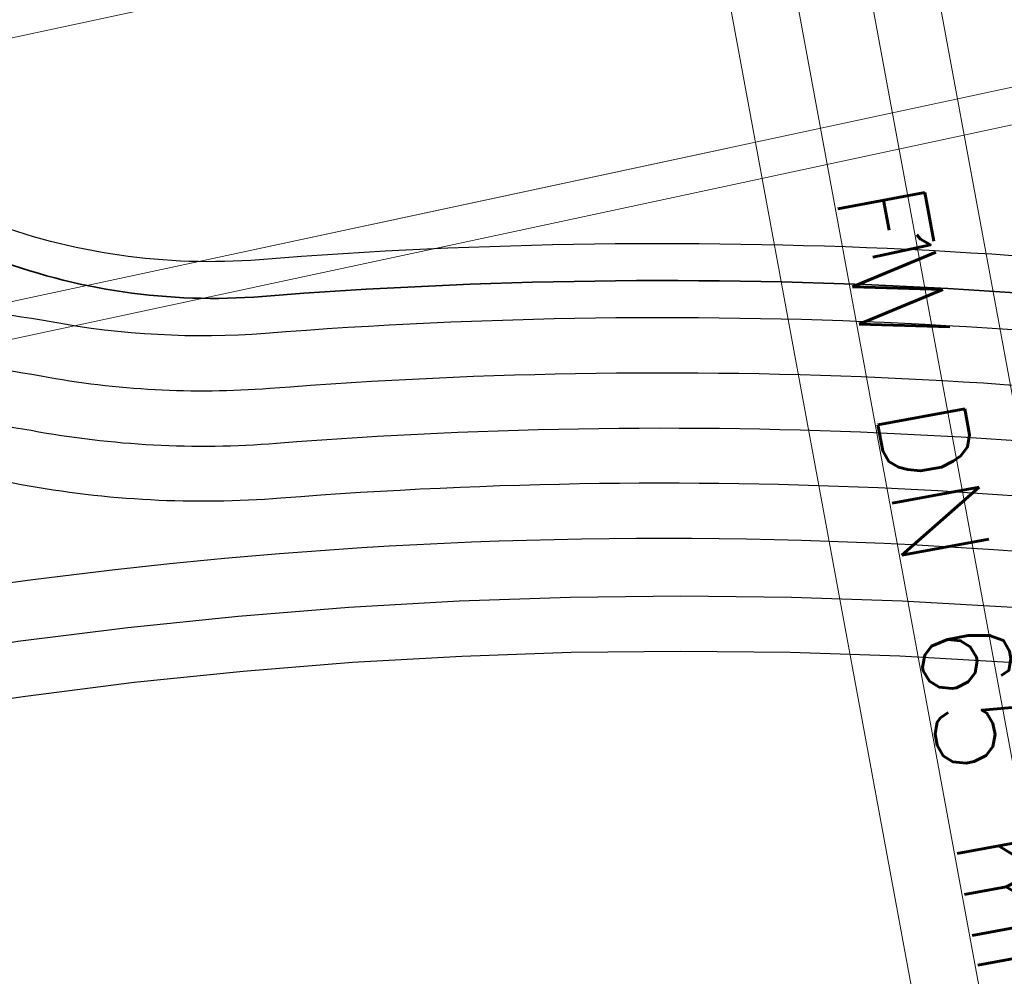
# Model space of a CAD drawing. Header units: metres. Extents: x -502 to 161, y -108 to 174.
# Tile 568 of 656: x -27.37 to -24.7, y -7.15 to -4.55. Entities that reach past the tile are written whole.
import ezdxf

# ---------------------------------------------------------------- set-up
doc = ezdxf.new("R2010")
doc.units = ezdxf.units.M
doc.header["$LTSCALE"] = 0.1
doc.linetypes.add('237', pattern=[93, 75, -18])
doc.linetypes.add('239', pattern=[93, 75, -18])
doc.layers.add('BRI32-005.02-5f05-Koordinierung Schemaplan 4 BA ZOB Teilbereich', color=7, linetype='Continuous')
doc.layers.add('BRI32-005.03-5f06-Koordinierung Schemaplan 4 BA ZOB Teilbereich 2 Ost - Bahnhofsallee 2023-01-21', color=7, linetype='Continuous')
doc.styles.add('Txt', font='txt_____.ttf')

msp = doc.modelspace()

# ---------------------------------------------------------------- linework, layer by layer
at = {"layer": 'BRI32-005.02-5f05-Koordinierung Schemaplan 4 BA ZOB Teilbereich', "color": 7, "linetype": 'Continuous', "lineweight": 18, "transparency": 33554687}
msp.add_line((-22.8761, -15.3232), (-31.1719, 29.5882), dxfattribs=at)
at = {"layer": 'BRI32-005.02-5f05-Koordinierung Schemaplan 4 BA ZOB Teilbereich', "color": 7, "linetype": 'Continuous', "lineweight": 18, "transparency": 33554687, "flags": 128}
for points in [[(-23.3512, -15.8342), (-30.6645, 23.7579), (-31.7834, 29.8154), (-33.4059, 29.5157), (-33.4473, 29.7396), (-33.2703, 29.7723), (-33.2616, 29.7254), (-31.6391, 30.0251)], [(-23.1746, -15.7996), (-30.4875, 23.7906), (-31.6391, 30.0251)], [(-23.0532, -15.3559), (-31.3163, 29.3784), (-32.9388, 29.0787), (-32.9801, 29.3022), (-32.8031, 29.3349), (-32.7945, 29.2884), (-31.1719, 29.5882)]]:
    msp.add_lwpolyline(points, dxfattribs=at)
at = {"layer": 'BRI32-005.02-5f05-Koordinierung Schemaplan 4 BA ZOB Teilbereich', "color": 1, "linetype": 'Continuous', "lineweight": 35, "true_color": 0xff0000, "transparency": 33554687, "flags": 128}
msp.add_lwpolyline([(-49.0413, -9.8571), (-35.9967, -6.7899), (-33.476, -6.3243), (-33.476, -6.3243, 0.055863), (-32.9174, -6.155), (-32.9174, -6.155), (-32.9174, -6.155, -0.055858), (-32.3589, -5.9857), (-32.3589, -5.9857), (-31.4149, -5.8113, 0.044912), (-30.9313, -5.6763, -0.044908), (-30.4478, -5.5412), (-28.1952, -5.1251, -0.138749), (-27.4564, -5.1941, 0.112438), (-26.7123, -5.3026), (-26.7123, -5.3026, -0.06559), (-23.1162, -5.4897)], format="xyb", dxfattribs=at)
at = {"layer": 'BRI32-005.03-5f06-Koordinierung Schemaplan 4 BA ZOB Teilbereich 2 Ost - Bahnhofsallee 2023-01-21', "color": 7, "linetype": 'Continuous', "lineweight": 13, "transparency": 33554687}
for p, q in [((-22.8761, -15.3232), (-31.1719, 29.5882)), ((-51.1165, -9.6835), (-24.212, -3.9189)), ((-51.1165, -9.6835), (-24.212, -3.9189)), ((-50.9698, -10.368), (-24.0653, -4.6033)), ((-50.9698, -10.368), (-24.0653, -4.6033)), ((-50.9916, -10.4749), (-23.9559, -4.6822)), ((-50.9916, -10.4749), (-23.9559, -4.6822))]:
    msp.add_line(p, q, dxfattribs=at)
at = {"layer": 'BRI32-005.03-5f06-Koordinierung Schemaplan 4 BA ZOB Teilbereich 2 Ost - Bahnhofsallee 2023-01-21', "color": 7, "linetype": 'Continuous', "lineweight": 13, "transparency": 33554687, "flags": 128}
for points in [[(-23.3512, -15.8342), (-30.6645, 23.7579), (-31.7834, 29.8154), (-33.4059, 29.5157), (-33.4473, 29.7396), (-33.2703, 29.7723), (-33.2616, 29.7254), (-31.6391, 30.0251)], [(-23.1746, -15.7996), (-30.4875, 23.7906), (-31.6391, 30.0251)], [(-23.0532, -15.3559), (-31.3163, 29.3784), (-32.9388, 29.0787), (-32.9801, 29.3022), (-32.8031, 29.3349), (-32.7945, 29.2884), (-31.1719, 29.5882)]]:
    msp.add_lwpolyline(points, dxfattribs=at)
at = {"layer": 'BRI32-005.03-5f06-Koordinierung Schemaplan 4 BA ZOB Teilbereich 2 Ost - Bahnhofsallee 2023-01-21', "color": 7, "linetype": '239', "lineweight": 13, "transparency": 33554687, "flags": 128}
for points in [[(-31.3315, -6.2625), (-23.9559, -4.6822), (-24.1444, -3.8021), (-51.1802, -9.5949)], [(-50.9698, -10.368), (-24.0653, -4.6033), (-24.212, -3.9189), (-51.1165, -9.6835)]]:
    msp.add_lwpolyline(points, dxfattribs=at)
at = {"layer": 'BRI32-005.03-5f06-Koordinierung Schemaplan 4 BA ZOB Teilbereich 2 Ost - Bahnhofsallee 2023-01-21', "color": 1, "linetype": 'Continuous', "lineweight": 30, "true_color": 0xff0000, "transparency": 33554687, "flags": 128}
for points in [[(-23.098, -5.3914, 0.06559), (-26.7202, -5.2029), (-26.7202, -5.2029, -0.111569), (-27.4694, -5.0949), (-27.4694, -5.0949, 0.137889), (-28.2133, -5.0268), (-30.466, -5.4429), (-30.466, -5.4429, 0.044908), (-30.9495, -5.5779), (-30.9495, -5.5779, -0.044912), (-31.433, -5.713), (-32.377, -5.8874), (-32.377, -5.8874, 0.055858), (-32.9356, -6.0566), (-32.9356, -6.0566, -0.055863), (-33.4941, -6.2259), (-36.0172, -6.692), (-49.0619, -9.7592, -0.035613)], [(-49.0413, -9.8571), (-35.9967, -6.7899), (-33.476, -6.3243), (-33.476, -6.3243, 0.055863), (-32.9174, -6.155), (-32.9174, -6.155), (-32.9174, -6.155, -0.055858), (-32.3589, -5.9857), (-32.3589, -5.9857), (-31.4149, -5.8113, 0.044912), (-30.9313, -5.6763, -0.044908), (-30.4478, -5.5412), (-28.1952, -5.1251, -0.138749), (-27.4564, -5.1941, 0.112438), (-26.7123, -5.3026), (-26.7123, -5.3026, -0.06559), (-23.1162, -5.4897)]]:
    msp.add_lwpolyline(points, format="xyb", dxfattribs=at)
at = {"layer": 'BRI32-005.03-5f06-Koordinierung Schemaplan 4 BA ZOB Teilbereich 2 Ost - Bahnhofsallee 2023-01-21', "color": 190, "linetype": 'Continuous', "lineweight": 30, "true_color": 0x7f00ff, "transparency": 33554687, "flags": 128}
for points in [[(-28.1497, -5.3709, -0.091652), (-27.2856, -5.371)], [(-27.2856, -5.371, 0.064674), (-26.7044, -5.4023)], [(-26.7044, -5.4023), (-26.7044, -5.4023, -0.06559), (-23.1344, -5.588), (-23.1344, -5.588)]]:
    msp.add_lwpolyline(points, format="xyb", dxfattribs=at)
at = {"layer": 'BRI32-005.03-5f06-Koordinierung Schemaplan 4 BA ZOB Teilbereich 2 Ost - Bahnhofsallee 2023-01-21', "color": 3, "linetype": 'Continuous', "lineweight": 30, "true_color": 0x00ff00, "transparency": 33554687, "flags": 128}
msp.add_lwpolyline([(-30.8605, -6.0598, -0.034957), (-30.3752, -5.9345), (-28.1225, -5.5184), (-28.1225, -5.5184, -0.091652), (-27.3129, -5.5185), (-27.3129, -5.5185, 0.064702), (-26.6929, -5.5519), (-26.6929, -5.5519, -0.065595), (-23.1617, -5.7355), (-23.1617, -5.7355, 0.027789), (-20.823, -6.0351, 0.027783), (-18.4655, -6.0735), (-15.8675, -5.9714)], format="xyb", dxfattribs=at)
at = {"layer": 'BRI32-005.03-5f06-Koordinierung Schemaplan 4 BA ZOB Teilbereich 2 Ost - Bahnhofsallee 2023-01-21', "color": 7, "linetype": 'Continuous', "lineweight": 30, "transparency": 33554687, "flags": 128}
for points in [[(-28.0953, -5.6659, -0.091652), (-27.3402, -5.666)], [(-26.6739, -5.7009, -0.065462), (-23.1889, -5.883)], [(-27.3402, -5.666), (-27.3402, -5.666, 0.065449), (-26.6739, -5.7009), (-26.6739, -5.7009)], [(-15.8613, -6.1313), (-17.0204, -6.1768), (-17.0204, -6.1768, 0.048496), (-17.737, -6.275), (-17.737, -6.275), (-17.737, -6.275, -0.0485), (-18.4537, -6.3733), (-18.4537, -6.3733), (-18.4537, -6.3733, -0.027783), (-20.8445, -6.3343), (-20.8445, -6.3343, -0.027789), (-23.2162, -6.0305), (-23.2162, -6.0305, 0.065462), (-26.6622, -5.8504), (-26.6622, -5.8504), (-26.6622, -5.8504, -0.065449), (-27.3675, -5.8135), (-27.3675, -5.8135, 0.091652), (-28.068, -5.8134), (-30.3207, -6.2296), (-30.3207, -6.2296, -0.034956), (-30.8187, -6.286), (-30.8187, -6.286)], [(-17.009, -6.4666), (-18.4478, -6.5231), (-18.4478, -6.5231, -0.055618), (-23.2435, -6.178), (-23.2435, -6.178, 0.091659), (-28.0008, -6.1773), (-32.3775, -6.9857)]]:
    msp.add_lwpolyline(points, format="xyb", dxfattribs=at)
at = {"layer": 'BRI32-005.03-5f06-Koordinierung Schemaplan 4 BA ZOB Teilbereich 2 Ost - Bahnhofsallee 2023-01-21', "color": 3, "linetype": '237', "lineweight": 30, "true_color": 0x00ff00, "transparency": 33554687, "flags": 128}
msp.add_lwpolyline([(-31.8641, -7.0129, 0.039937), (-31.3651, -6.9614), (-27.9717, -6.3346, -0.091477), (-23.1822, -6.3336), (-23.1822, -6.3336, 0.055435), (-18.4419, -6.673), (-18.4419, -6.673), (-17.0031, -6.6165)], format="xyb", dxfattribs=at)
at = {"layer": 'BRI32-005.03-5f06-Koordinierung Schemaplan 4 BA ZOB Teilbereich 2 Ost - Bahnhofsallee 2023-01-21', "color": 7, "linetype": '237', "lineweight": 30, "transparency": 33554687, "flags": 128}
msp.add_lwpolyline([(-31.8432, -7.126, 0.074578), (-31.3379, -7.1089), (-27.9445, -6.4821), (-27.9445, -6.4821, -0.091477), (-23.2093, -6.4811), (-23.2093, -6.4811), (-23.2093, -6.4811, 0.055435), (-18.436, -6.8229), (-18.436, -6.8229), (-16.9972, -6.7664)], format="xyb", dxfattribs=at)

# ---------------------------------------------------------------- texts
at = {"layer": 'BRI32-005.03-5f06-Koordinierung Schemaplan 4 BA ZOB Teilbereich 2 Ost - Bahnhofsallee 2023-01-21', "color": 7, "transparency": 33554687, "attachment_point": 1, "line_spacing_factor": 0.25, "style": 'Txt'}
for s, insert, char_height, rotation in [('FW DN 65 mm', (-24.9218, -4.9804), 0.24, 280.4654), ('1', (-24.915, -5.0891), 0.16, 282.0935)]:
    msp.add_mtext(s, dxfattribs=dict(at, insert=insert, char_height=char_height, rotation=rotation))

doc.saveas('drawing.dxf')
